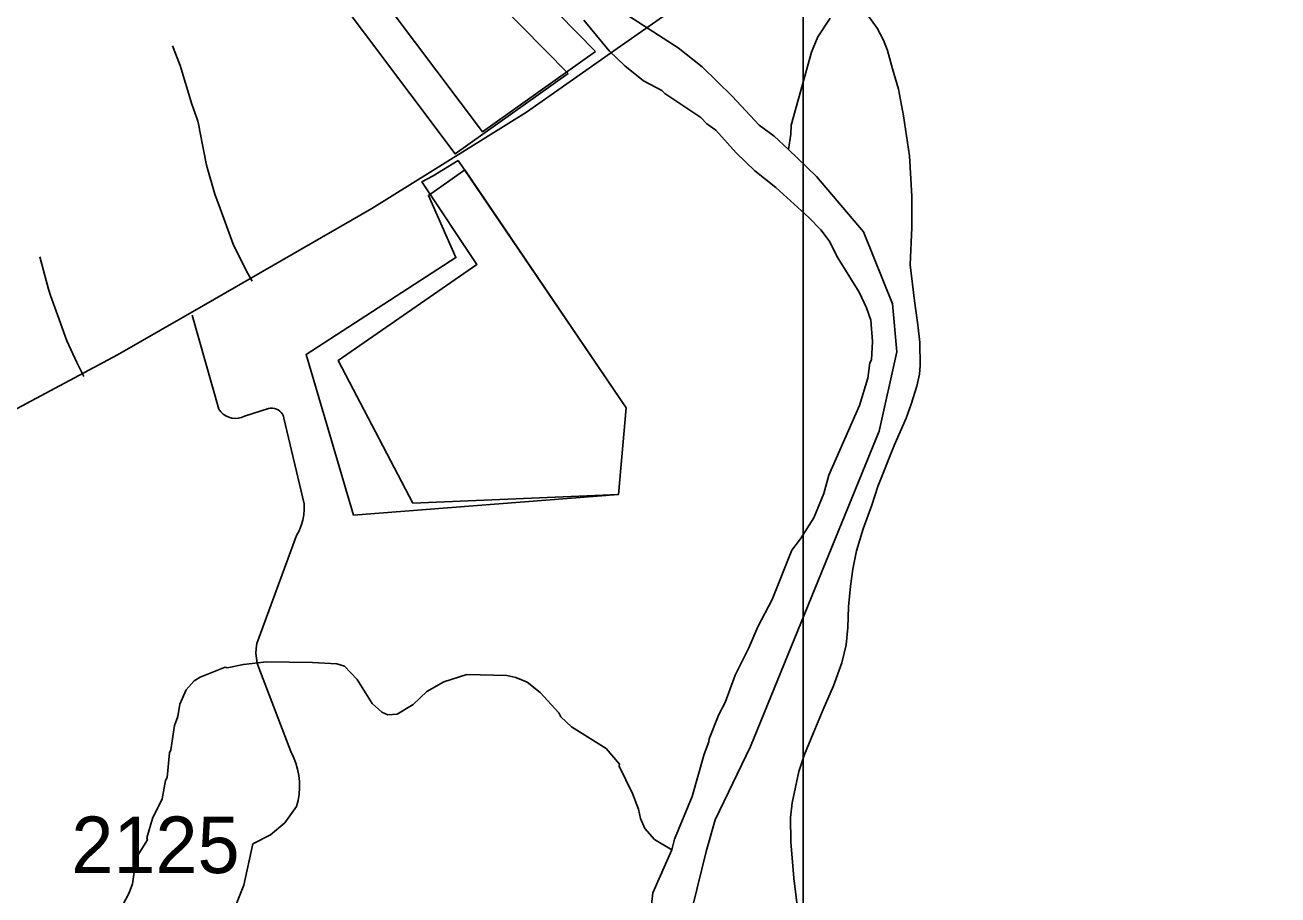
# Model space of a CAD drawing. Extents: x 1268485 to 1426702, y 514839 to 616766.
# Drawn here: x 1362433 to 1365703, y 579764 to 582036 of the extents above; entities that cross this region are included whole.
import ezdxf

# ---------------------------------------------------------------- set-up
doc = ezdxf.new("R2010")
doc.units = 0
for name, color, linetype in [('Old_Level_29', 7, 'Continuous'), ('Old_Level_31', 7, 'Continuous'), ('Old_Level_32', 7, 'Continuous'), ('Old_Level_35', 7, 'Continuous'), ('Old_Level_48', 7, 'Continuous'), ('Old_Level_49', 7, 'Continuous'), ('Old_Level_50', 7, 'Continuous'), ('Old_Level_60', 7, 'Continuous'), ('Old_Level_62', 7, 'Continuous'), ('Old_Level_63', 7, 'Continuous'), ('Old_Level_8', 7, 'Continuous')]:
    doc.layers.add(name, color=color, linetype=linetype)

msp = doc.modelspace()

# ---------------------------------------------------------------- linework, layer by layer
at = {"layer": 'Old_Level_29'}
msp.add_line((1363969.955, 581968.256), (1364372.861, 582250.882), dxfattribs=at)
msp.add_lwpolyline([(1361990.812, 580795.593), (1362229.614, 580930.486), (1362399.211, 581027.446), (1362673.806, 581174.533), (1362898.717, 581303.668), (1363338.334, 581556.912), (1363741.713, 581808.151), (1363969.955, 581968.256)], dxfattribs=at)
at = {"layer": 'Old_Level_31'}
msp.add_line((1363972.018, 581969.034), (1363972.018, 581969.034), dxfattribs=at)
at = {"layer": 'Old_Level_32'}
msp.add_lwpolyline([(1362781.022, 579261.844), (1362912.234, 579560.501), (1363003.514, 579789.724), (1363027.028, 579897.852)], dxfattribs=at)
at = {"layer": 'Old_Level_35'}
for points in [[(1364634.123, 582058.486), (1364656.884, 582027.523), (1364673.391, 581996.51), (1364684.156, 581969.443), (1364697.587, 581921.511), (1364712.966, 581867.942), (1364726.089, 581798.275), (1364741.468, 581694.058), (1364747.517, 581588.609), (1364747.825, 581507.204), (1364743.724, 581409.291), (1364754.796, 581315.377), (1364763.614, 581252.683), (1364768.125, 581206.392), (1364769.458, 581146.414), (1364767.612, 581124.269), (1364761.05, 581092.435), (1364745.979, 581045.478), (1364732.856, 581009.337), (1364701.483, 580938.184), (1364658.73, 580831.199), (1364642.838, 580782.191), (1364620.795, 580719.855), (1364603.16, 580662.953), (1364593.215, 580614.919), (1364587.781, 580570.423), (1364582.655, 580516.956), (1364580.297, 580462.515), (1364576.504, 580417.301), (1364564.508, 580370.754), (1364543.388, 580310.776), (1364516.526, 580248.184), (1364490.177, 580186.207), (1364467.416, 580130.894), (1364452.96, 580086.398), (1364435.633, 580005.197), (1364431.224, 579966.289), (1364431.737, 579903.389), (1364439.631, 579807.886), (1364457.163, 579665.938)], [(1363025.797, 581367.051), (1363010.213, 581394.425), (1362976.277, 581463.887), (1362954.952, 581521.045), (1362942.033, 581556.263), (1362927.782, 581594.146), (1362906.252, 581670.118), (1362888.925, 581758.392), (1362886.259, 581773.105), (1362883.594, 581784.332), (1362880.723, 581792.739), (1362868.42, 581829.135), (1362837.662, 581929.765), (1362817.669, 581980.976)], [(1362586.371, 581118.066), (1362567.506, 581154.361), (1362541.977, 581211.416), (1362516.96, 581278.571), (1362498.916, 581329.168), (1362493.585, 581346.238), (1362471.336, 581430.463)], [(1362868.625, 581277.853), (1362938.65, 581032.303), (1362943.674, 581025.485), (1362949.62, 581019.641), (1362956.592, 581014.874), (1362964.384, 581011.388), (1362972.484, 581009.184), (1362980.891, 581008.414), (1362989.4, 581009.081), (1362997.5, 581011.132), (1363005.292, 581014.566), (1363068.243, 581034.713), (1363073.369, 581035.584), (1363078.701, 581035.584), (1363084.032, 581034.764), (1363088.953, 581033.072), (1363093.669, 581030.612), (1363097.873, 581027.484), (1363101.667, 581023.691), (1363104.64, 581019.385), (1363106.998, 581014.618), (1363108.536, 581009.542), (1363161.337, 580785.523), (1363161.644, 580771.067), (1363160.414, 580756.713), (1363157.646, 580742.462), (1363153.545, 580728.57), (1363148.008, 580715.19), (1363141.242, 580702.426), (1363037.998, 580420.582), (1363036.05, 580407.919), (1363035.332, 580395.104), (1363036.46, 580382.39), (1363039.023, 580369.831), (1363043.022, 580357.631), (1363126.17, 580138.686), (1363133.45, 580123.922), (1363139.499, 580108.646), (1363144.01, 580092.806), (1363147.291, 580076.607), (1363149.034, 580060.254), (1363149.239, 580043.799), (1363148.008, 580027.394), (1363145.343, 580011.144), (1363141.242, 579995.201), (1363110.791, 579952.243), (1363073.369, 579921.485), (1363027.028, 579897.852)]]:
    msp.add_lwpolyline(points, dxfattribs=at)
at = {"layer": 'Old_Level_48'}
for points in [[(1363200.613, 582172.381), (1363414.707, 582341.686), (1363567.632, 582172.381), (1363606.373, 582158.102), (1363850.215, 581908.876)], [(1363850.215, 581908.876), (1363555.398, 581699.142), (1363200.613, 582172.381)], [(1363563.574, 581681.6), (1364001.937, 581036.2), (1363981.547, 580809.78), (1363445.292, 580787.342), (1363250.224, 581160.17), (1363612.451, 581410.836), (1363468.105, 581626.081), (1363498.306, 581642.027), (1363563.574, 581681.6)]]:
    msp.add_lwpolyline(points, dxfattribs=at)
at = {"layer": 'Old_Level_49'}
for points in [[(1363272.132, 582229.619), (1363486.226, 582398.924), (1363639.151, 582229.619), (1363677.892, 582215.34), (1363921.734, 581966.114)], [(1363921.734, 581966.114), (1363626.916, 581756.38), (1363272.132, 582229.619)], [(1363581.127, 581657.489), (1364001.937, 581036.2), (1363981.547, 580809.78), (1363290.282, 580755.981), (1363166.316, 581175.731), (1363557.287, 581428.535), (1363485.768, 581590.711), (1363547.752, 581633.64), (1363581.127, 581657.489)]]:
    msp.add_lwpolyline(points, dxfattribs=at)
at = {"layer": 'Old_Level_50'}
msp.add_line((1363972.018, 581969.034), (1363972.018, 581969.034), dxfattribs=at)
at = {"layer": 'Old_Level_60'}
for points in [[(1363777.839, 582322.866), (1363796.896, 582278.302), (1363802.329, 582254.158), (1363849.081, 582204.996), (1363864.563, 582180.595), (1363909.367, 582131.485), (1363954.478, 582094.37), (1364137.59, 581975.799), (1364200.438, 581926.279), (1364278.563, 581850.307), (1364348.793, 581774.592), (1364388.061, 581745.577), (1364425.585, 581710.718)], [(1363891.322, 582047.926), (1363957.451, 581968.315), (1363998.462, 581929.303), (1364047.572, 581890.088), (1364094.939, 581864.866), (1364102.731, 581856.664), (1364197.26, 581794.328), (1364212.844, 581777.975), (1364236.425, 581761.366), (1364289.021, 581702.055), (1364337.823, 581654.841), (1364392.777, 581611.473), (1364478.899, 581533.348), (1364510.169, 581500.591), (1364531.495, 581472.037), (1364554.358, 581427.49), (1364610.235, 581338.087), (1364629.305, 581297.59), (1364640.48, 581265.345), (1364645.196, 581209.212), (1364642.018, 581161.281), (1364637.814, 581153.386), (1364632.893, 581113.555), (1364611.157, 581042.095), (1364530.777, 580860.111), (1364517.654, 580812.436), (1364492.125, 580749.075), (1364456.753, 580693.916), (1364434.095, 580664.491), (1364382.934, 580535.769), (1364345.307, 580464.719), (1364321.931, 580409.304), (1364286.252, 580338.202), (1364260.518, 580266.844), (1364243.704, 580235.266), (1364218.175, 580171.904), (1364218.073, 580163.907), (1364205.257, 580132.227), (1364174.602, 580020.986), (1364127.952, 579910.155), (1364121.083, 579881.807)], [(1364163.632, 579686.264), (1364210.852, 579878.087), (1364234.463, 579960.769), (1364326.181, 580152.331), (1364662.455, 580974.952), (1364708.807, 581182.466), (1364697.001, 581307.671), (1364621.897, 581495.735), (1364499.124, 581639.838), (1364425.585, 581710.718)], [(1366360.821, 578808.452), (1366238.76, 578802.901), (1365990.755, 578723.332), (1365842.803, 578627.108), (1365585.736, 578340.289), (1365461.826, 578271.822), (1365357.65, 578262.409), (1365092.62, 578362.987), (1364771.611, 578536.871), (1364526.676, 578791.238), (1364394.622, 578875.924), (1364289.636, 578996.238), (1364174.797, 579176.855), (1364091.573, 579424.815), (1364054.585, 579626.514), (1364071.552, 579769.891), (1364121.083, 579881.807)]]:
    msp.add_lwpolyline(points, dxfattribs=at)
at = {"layer": 'Old_Level_62'}
for points in [[(1364425.585, 581710.718), (1364432.147, 581750.498), (1364432.762, 581774.489), (1364485.358, 581965.137), (1364502.275, 582004.712), (1364534.468, 582053.617)], [(1364121.083, 579881.807), (1364075.869, 579909.438), (1364050.648, 579938.094), (1364039.267, 579964.392), (1364033.833, 579988.485), (1364018.762, 580028.881), (1363983.801, 580101.008), (1363984.621, 580105.724), (1363949.659, 580146.581), (1363859.026, 580202.867), (1363831.652, 580229.524), (1363825.91, 580239.674), (1363777.108, 580292.885), (1363743.787, 580319.696), (1363714.055, 580332.46), (1363690.166, 580337.023), (1363586.307, 580339.637), (1363525.817, 580321.132), (1363481.936, 580295.295), (1363446.257, 580261.564), (1363403.811, 580236.188), (1363379.717, 580234.753), (1363363.928, 580241.161), (1363338.502, 580263.819), (1363299.952, 580326.77), (1363266.836, 580361.578), (1363246.946, 580368.088), (1363183.072, 580371.677), (1363063.117, 580372.65), (1363002.934, 580366.14), (1362960.591, 580357.682), (1362954.747, 580359.374), (1362890.155, 580332.973), (1362873.956, 580323.387), (1362853.348, 580299.857), (1362836.432, 580262.282), (1362831.715, 580230.396), (1362823.103, 580206.661), (1362813.568, 580142.89), (1362809.365, 580134.995), (1362803.828, 580071.121), (1362799.625, 580063.227), (1362790.5, 580015.45), (1362765.279, 579964.084), (1362750.617, 579913.539), (1362751.95, 579908.413), (1362722.833, 579861.148), (1362713.195, 579793.378), (1362704.583, 579769.592), (1362679.464, 579722.225)]]:
    msp.add_lwpolyline(points, dxfattribs=at)
at = {"layer": 'Old_Level_63'}
msp.add_lwpolyline([(1364464.078, 573241.255), (1364464.078, 616680.45), (1305516.95, 616680.45), (1305516.95, 588514.396)], dxfattribs=at)

# ---------------------------------------------------------------- texts
at = {"layer": 'Old_Level_8'}
msp.add_text('2125', height=147.6375, dxfattribs=at).set_placement((1362553.546, 579821.441))

doc.saveas('drawing.dxf')
